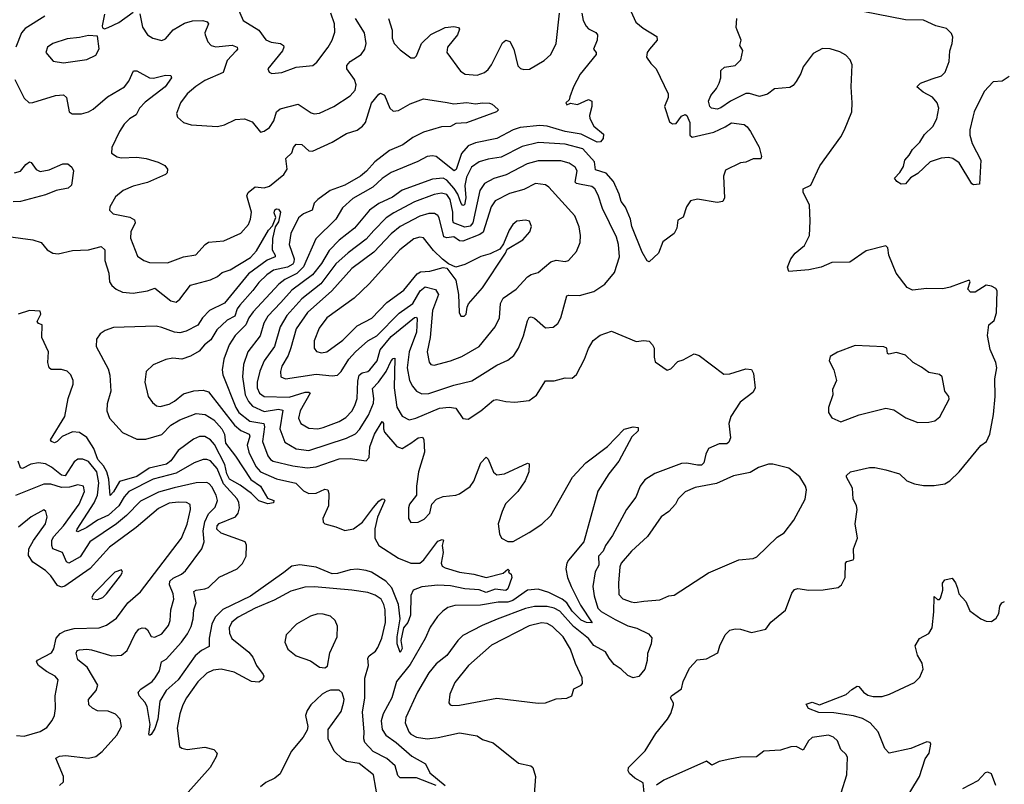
# Model space of a CAD drawing. Extents: x 1954683 to 2060285, y 904798 to 1016299.
# Tile 453 of 472: x 2042941 to 2048437, y 1000052 to 1004319. Entities that reach past the tile are written whole.
import ezdxf

# ---------------------------------------------------------------- set-up
doc = ezdxf.new("R2010")
doc.units = 0

msp = doc.modelspace()

# ---------------------------------------------------------------- linework, layer by layer
at = {"layer": '0CON10XD'}
for points in [[(2044156.8, 1004386.8), (2044188.5, 1004315), (2044275, 1004260.8), (2044315.7, 1004205.7), (2044345, 1004194.2), (2044395.9, 1004185.9), (2044412.9, 1004175), (2044415.6, 1004165), (2044406.9, 1004145), (2044326.2, 1004045), (2044332.5, 1004025), (2044347.7, 1004017.7)], [(2046333.6, 1004406.4), (2046380.6, 1004305), (2046421.7, 1004271.7), (2046498, 1004225), (2046498.6, 1004205), (2046455.7, 1004155), (2046444, 1004135), (2046440.5, 1004110.5), (2046463.8, 1004075), (2046494.2, 1004044.2), (2046561.2, 1003905), (2046560, 1003885), (2046540.8, 1003835), (2046568.3, 1003748.3), (2046585, 1003736.7), (2046605, 1003738.8), (2046635, 1003781.2), (2046655, 1003788.8), (2046664, 1003784), (2046681.9, 1003745), (2046681.2, 1003675), (2046695, 1003664), (2046815, 1003690.8), (2046879.7, 1003720.3), (2046915, 1003743.8), (2046985, 1003733.8), (2047001.7, 1003721.7), (2047020, 1003695), (2047067.7, 1003607.7), (2047082.5, 1003555), (2047077, 1003543), (2047035, 1003542.5), (2046995, 1003523.3), (2046965, 1003520), (2046880.5, 1003479.5), (2046868.8, 1003445), (2046875.7, 1003324.3), (2046865, 1003303.8), (2046835, 1003298.1), (2046725, 1003317.1), (2046685, 1003307.5), (2046662.3, 1003275), (2046644.1, 1003215.9), (2046615, 1003200), (2046609.5, 1003155), (2046595, 1003126), (2046531.7, 1003078.3), (2046505.8, 1003015), (2046455, 1002966.7), (2046442.7, 1002972.7), (2046415, 1003020.8), (2046358.6, 1003165), (2046349.8, 1003205), (2046321.8, 1003271.8), (2046297.5, 1003305), (2046287.1, 1003345), (2046255, 1003416.1), (2046215, 1003462.1), (2046155, 1003480.9), (2046148.7, 1003525), (2046085, 1003598.9), (2045985, 1003623.9), (2045836.2, 1003633.8), (2045745, 1003611.8), (2045628.6, 1003551.4), (2045555, 1003539.7), (2045505.2, 1003524.8), (2045462.9, 1003495), (2045435, 1003440), (2045426.2, 1003393.8), (2045430.4, 1003325), (2045424, 1003286), (2045415, 1003282.3), (2045405, 1003293.3), (2045385.7, 1003345.7), (2045366, 1003376), (2045325, 1003422.7), (2045305, 1003434.4), (2045245, 1003428.6), (2045075, 1003366.6), (2045021, 1003329), (2044945, 1003292.6), (2044893.9, 1003255), (2044808.9, 1003155), (2044725, 1003087.8), (2044669.2, 1003030.8), (2044625, 1002958.8), (2044575, 1002894.3), (2044459.9, 1002810.1), (2044398.7, 1002741.3), (2044325.3, 1002665), (2044303.8, 1002625), (2044283.4, 1002555), (2044215.2, 1002464.8), (2044190.3, 1002395), (2044184.7, 1002325), (2044199.8, 1002225), (2044217.3, 1002187.3), (2044241.1, 1002161.1), (2044305, 1002132.6), (2044385, 1002146), (2044408.8, 1002138.8), (2044392.5, 1002035), (2044421.5, 1001961.5), (2044485, 1001923.3), (2044555, 1001914.7), (2044765, 1001983.1), (2044815, 1002007.8), (2044837.7, 1002032.3), (2044888, 1002112), (2044915, 1002178)], [(2048465, 1004002.5), (2048425, 1003975.8), (2048375, 1003972), (2048325, 1003918), (2048269.1, 1003805), (2048260.9, 1003775), (2048244.6, 1003705), (2048243.6, 1003675), (2048258.3, 1003628.3), (2048305.7, 1003535), (2048299.3, 1003400.7), (2048265, 1003397.5), (2048255, 1003402.5), (2048185, 1003520.8), (2048148.8, 1003545), (2048125, 1003550.6), (2048084.4, 1003545.6), (2048023.8, 1003526.2), (2047955, 1003460), (2047913.1, 1003436.9), (2047885, 1003403.6), (2047860.9, 1003400.9), (2047836.7, 1003415), (2047823.3, 1003435), (2047854.4, 1003465.6), (2047875, 1003500), (2047880.8, 1003535), (2047906.7, 1003563.3), (2047924.6, 1003595), (2047965.2, 1003634.8), (2047992, 1003678), (2048037.6, 1003722.4), (2048059.5, 1003765), (2048071.9, 1003825), (2048061.9, 1003855), (2048036, 1003886), (2047984.7, 1003914.7), (2047948, 1003945), (2047970, 1003965), (2048035, 1003988.6), (2048086.7, 1004005), (2048107.5, 1004025), (2048128.6, 1004085), (2048132.2, 1004145), (2048145.8, 1004185.8), (2048148.8, 1004221.2), (2048142.1, 1004242.1), (2048115, 1004270), (2048055, 1004284.3), (2047985, 1004315.5), (2047885, 1004317.5), (2047647.5, 1004365)], [(2043081.8, 1004338.2), (2042970.8, 1004269.2), (2042950, 1004245), (2042920, 1004165)], [(2043415, 1004348.8), (2043401.2, 1004285), (2043403.9, 1004273.9), (2043415, 1004267.5), (2043435.6, 1004274.4), (2043495, 1004303.5), (2043575, 1004361.1)], [(2043610.9, 1004350.9), (2043626.4, 1004276.4), (2043654.3, 1004235), (2043683.8, 1004215), (2043735, 1004202.2), (2043755, 1004211.4), (2043798.4, 1004261.6), (2043859.9, 1004300.1), (2043905, 1004313.3), (2043963.8, 1004313.8), (2043987.1, 1004307.1), (2043995.6, 1004295.6), (2043974.6, 1004245.4), (2043975.6, 1004235), (2043991.4, 1004195), (2044010, 1004175), (2044035, 1004166.5), (2044127.4, 1004177.4), (2044155, 1004165.8), (2044156.7, 1004155), (2044149.4, 1004145), (2044098.8, 1004091.2), (2044075.8, 1004024.2), (2043975, 1003978.6), (2043924.1, 1003945.9), (2043876.2, 1003905), (2043838.5, 1003855), (2043815.8, 1003795), (2043820.8, 1003775), (2043855.6, 1003745.6), (2043898.1, 1003731.9), (2044045, 1003722.2), (2044085, 1003731.1), (2044145, 1003761.9), (2044195, 1003765.6), (2044238.3, 1003748.3), (2044285, 1003691.2), (2044305, 1003696.2), (2044335, 1003716.2), (2044359.1, 1003755), (2044374.7, 1003805.3), (2044395, 1003821.2), (2044495, 1003847.3), (2044568.1, 1003798.1), (2044585, 1003793.6), (2044615, 1003797.3), (2044695, 1003834.6), (2044785, 1003893.3), (2044813.3, 1003925), (2044819.4, 1003955), (2044810, 1003985), (2044766.7, 1004045), (2044767.4, 1004062.6), (2044784.7, 1004085.3), (2044846.5, 1004125), (2044867.7, 1004155), (2044874.7, 1004185.3), (2044865.6, 1004245.6), (2044815.4, 1004325)], [(2046078, 1004355), (2046086.7, 1004315), (2046102.8, 1004282.8), (2046115, 1004268.5), (2046156.4, 1004246.4), (2046165.8, 1004235), (2046164.4, 1004205), (2046144.3, 1004155), (2046159.2, 1004135), (2046159.4, 1004125), (2046069.2, 1004015), (2046032.7, 1003945), (2046012.2, 1003887.8), (2046008.3, 1003871.7), (2045990, 1003855), (2045995, 1003844.3), (2046015, 1003853.3), (2046055, 1003845.7), (2046115, 1003872.9), (2046134, 1003865), (2046134.5, 1003834.5), (2046120.8, 1003785), (2046123, 1003767), (2046145.3, 1003725), (2046199.4, 1003679.4), (2046198.5, 1003655), (2046183.4, 1003636.6), (2046165, 1003634.8), (2046075, 1003680.2), (2045985, 1003694), (2045885, 1003725.2), (2045845, 1003727.8), (2045735, 1003717.1), (2045695, 1003704.7), (2045603.5, 1003656.5), (2045485, 1003632.1), (2045445, 1003615.3), (2045407.3, 1003572.7), (2045377, 1003483), (2045365.3, 1003474.7), (2045265, 1003555.4), (2045245, 1003559.2), (2045215.3, 1003554.7), (2045163.4, 1003526.6), (2045015, 1003466.1), (2044965, 1003433.1), (2044911.5, 1003385), (2044799.7, 1003320.3), (2044742.1, 1003267.9), (2044705.2, 1003204.8), (2044593.8, 1003095), (2044525, 1002938.8), (2044487.3, 1002902.7), (2044420.5, 1002869.5), (2044387.6, 1002842.4), (2044245, 1002689.3), (2044220.5, 1002655), (2044202.4, 1002615), (2044142.9, 1002557.1), (2044110.6, 1002505), (2044080.3, 1002425), (2044071.2, 1002365), (2044075, 1002337.5)], [(2044347.7, 1004017.7), (2044405, 1004024.4), (2044485, 1004054.4), (2044576.8, 1004063.2), (2044598.6, 1004081.4), (2044663.1, 1004165), (2044685, 1004203.8), (2044700.7, 1004249.3), (2044698.5, 1004295), (2044677.7, 1004355)], [(2044999.6, 1004325), (2045019.9, 1004259.9), (2045020.9, 1004215), (2045031.2, 1004185), (2045065, 1004150), (2045125, 1004106), (2045145, 1004106.2), (2045155, 1004116.2), (2045184.3, 1004185.7), (2045235, 1004236.9), (2045315, 1004274.6), (2045365, 1004280.6), (2045390, 1004275), (2045395.7, 1004265), (2045385.6, 1004235), (2045328.6, 1004165), (2045325.6, 1004135.6), (2045401.4, 1004031.4), (2045427.5, 1004015), (2045495, 1004010), (2045535, 1004024.4), (2045555, 1004040), (2045575, 1004067.5), (2045635, 1004188.8), (2045655, 1004203.8), (2045676.7, 1004196.7), (2045700, 1004155), (2045722.2, 1004062.2), (2045736.3, 1004046.3), (2045755, 1004040), (2045786.6, 1004043.4), (2045868.7, 1004091.3), (2045905, 1004124.5), (2045935, 1004186.2), (2045954.4, 1004355)], [(2046427.5, 1000005), (2046420.7, 1000060.7), (2046375, 1000086.7), (2046345, 1000112.5), (2046337, 1000127), (2046340, 1000145), (2046432.2, 1000237.8), (2046492, 1000335), (2046556, 1000415), (2046575, 1000447.5), (2046590, 1000495), (2046591.2, 1000505), (2046573.8, 1000535), (2046578.8, 1000545), (2046635.8, 1000584.2), (2046644, 1000625), (2046679.5, 1000700.5), (2046723.2, 1000746.8), (2046775, 1000752.2), (2046838, 1000785), (2046848.8, 1000825), (2046878.8, 1000885), (2046905, 1000911.2), (2046935, 1000920), (2046965, 1000918), (2047025, 1000898.8), (2047105, 1000917.5), (2047133.4, 1000956.6), (2047215, 1001023.3), (2047250.9, 1001119.1), (2047265, 1001138.8), (2047285, 1001144), (2047345, 1001134.2), (2047425, 1001136.7), (2047509.3, 1001150.7), (2047527.5, 1001165), (2047548.8, 1001205), (2047551.2, 1001285), (2047557.5, 1001295), (2047592.5, 1001305), (2047597.3, 1001312.7), (2047596, 1001365), (2047617.5, 1001425), (2047604.2, 1001505), (2047616, 1001585), (2047612.5, 1001605), (2047594, 1001645), (2047589.2, 1001705), (2047556.2, 1001765), (2047556.2, 1001775), (2047577.5, 1001795), (2047685, 1001820.6), (2047715, 1001820.6), (2047776.1, 1001806.1), (2047852.5, 1001785), (2047893.3, 1001745), (2047935, 1001729.2), (2047985, 1001719.2), (2048045, 1001718.6), (2048105, 1001728), (2048133.3, 1001745), (2048185, 1001796.2), (2048305, 1001942.5), (2048336.7, 1001965), (2048356.9, 1002005), (2048377.1, 1002115), (2048385.7, 1002215), (2048384.3, 1002315), (2048395.7, 1002375), (2048389.4, 1002405), (2048357.8, 1002477.8), (2048344, 1002556), (2048350, 1002615), (2048380.7, 1002639.3), (2048393, 1002683), (2048396.4, 1002806.4), (2048389.3, 1002819.3), (2048365, 1002832.5), (2048335, 1002836.7), (2048275, 1002798.8), (2048248.3, 1002798.3), (2048234.2, 1002814.2), (2048246.2, 1002855), (2048243, 1002863), (2048235, 1002863.8), (2048135, 1002826), (2048093, 1002817), (2048005, 1002818), (2047925, 1002810), (2047895, 1002823.3), (2047833.3, 1002905), (2047792.5, 1003005), (2047786.4, 1003046.4), (2047775, 1003057.5), (2047665, 1003028.1), (2047575, 1002966.2), (2047475, 1002962.9), (2047415, 1002937.5), (2047345, 1002922), (2047233.3, 1002913.3), (2047227, 1002937), (2047246.2, 1002985), (2047270, 1003015), (2047321.7, 1003058.3), (2047348.8, 1003115), (2047353.8, 1003195), (2047350, 1003285), (2047314.2, 1003354.2), (2047313.8, 1003375), (2047357.5, 1003395), (2047407.3, 1003502.7), (2047524, 1003665), (2047544.2, 1003705), (2047585.6, 1003804.4), (2047588.6, 1003855), (2047581.4, 1003945), (2047587.7, 1004067.7), (2047576.2, 1004095), (2047551.7, 1004121.7), (2047519.7, 1004139.7), (2047465, 1004156.9), (2047422.1, 1004157.9), (2047370.3, 1004129.7), (2047313.8, 1004055), (2047301.7, 1004018.3), (2047275, 1003973.3), (2047258.3, 1003951.7), (2047239.7, 1003940.3), (2047155, 1003933.8), (2047115, 1003903.3), (2047070.7, 1003889.3), (2047015, 1003907.1), (2046995, 1003907.1), (2046908.8, 1003865), (2046855, 1003826.2), (2046835, 1003818.8), (2046802.5, 1003825), (2046792.5, 1003835), (2046786.2, 1003865), (2046798.8, 1003895), (2046831.2, 1003935), (2046845.8, 1003964.2), (2046853.8, 1003995), (2046853.9, 1004036.1), (2046875, 1004053.3), (2046935, 1004063.3), (2046966.2, 1004095), (2046977.5, 1004147.5), (2046960, 1004175), (2046967.5, 1004205), (2046945, 1004260), (2046940, 1004275), (2046943.3, 1004325)], [(2043185, 1004078.1), (2043225, 1004084.5), (2043315, 1004097.5), (2043365, 1004121.2), (2043383.9, 1004156.1), (2043375, 1004227.5), (2043325, 1004231.4), (2043275, 1004219.1), (2043205, 1004212.5), (2043125, 1004185.5), (2043095.8, 1004165), (2043086, 1004135), (2043126.8, 1004086.8), (2043185, 1004078.1)], [(2042913.3, 1003985), (2042965, 1003880), (2042994.5, 1003854.5), (2043015, 1003857.1), (2043140, 1003895), (2043185, 1003900), (2043201.4, 1003885), (2043216.2, 1003805), (2043234.3, 1003794.3), (2043285, 1003792.9), (2043325, 1003804.4), (2043350.9, 1003819.1), (2043431.3, 1003888.7), (2043526.7, 1003945), (2043550.9, 1003975), (2043576, 1004034), (2043595, 1004032.5), (2043665, 1003994.4), (2043687.2, 1003992.8), (2043755, 1004009.4), (2043785, 1004006.7), (2043788.8, 1003995), (2043752.5, 1003945), (2043641.2, 1003858.8), (2043609.7, 1003825), (2043591.5, 1003788.5), (2043553.6, 1003765), (2043524.6, 1003735), (2043497.1, 1003695), (2043454.5, 1003605), (2043453.3, 1003573.3), (2043485, 1003553.3), (2043508, 1003548), (2043595, 1003550.8), (2043646.4, 1003543.6), (2043713.3, 1003523.3), (2043751.2, 1003505), (2043765.8, 1003485), (2043764, 1003465), (2043754, 1003455), (2043655, 1003409.7), (2043575, 1003389.6), (2043517.5, 1003365), (2043475, 1003330), (2043444.2, 1003275), (2043442, 1003255), (2043463.3, 1003235), (2043555, 1003216.5), (2043581.2, 1003201.2), (2043585.4, 1003185), (2043560.6, 1003135), (2043559.5, 1003099.5), (2043599.1, 1002999.1), (2043633.8, 1002975), (2043665, 1002963.6), (2043765, 1002961.8), (2043855, 1002994.6), (2043923.6, 1003006.4), (2043975.3, 1003064.7), (2043995, 1003077.5), (2044080, 1003085), (2044175, 1003126.9), (2044217.9, 1003175), (2044230, 1003205), (2044235.3, 1003245), (2044209.6, 1003335), (2044216.4, 1003355), (2044255, 1003385.4), (2044305, 1003380.4), (2044335, 1003388.9), (2044414.4, 1003455.6), (2044434.6, 1003485), (2044425.6, 1003545), (2044459.2, 1003575), (2044469.2, 1003605), (2044483.8, 1003625), (2044515, 1003621.4), (2044555, 1003587.5), (2044575, 1003584.3), (2044685, 1003635.5), (2044765, 1003684.5), (2044825, 1003701.8), (2044855.2, 1003724.8), (2044870.4, 1003745), (2044905, 1003852), (2044945, 1003903.8), (2044955, 1003908.8), (2044977.3, 1003897.3), (2045006.5, 1003825), (2045025, 1003807.8), (2045055, 1003812.3), (2045121.2, 1003848.8), (2045195, 1003877.8), (2045327.5, 1003857.5), (2045365, 1003849.5), (2045436.7, 1003856.7), (2045485, 1003848.6), (2045525, 1003855.5), (2045563, 1003853), (2045577.6, 1003847.6), (2045609.5, 1003819.5), (2045613.3, 1003815), (2045603.3, 1003805), (2045435, 1003742.7), (2045375, 1003740), (2045345, 1003723.5), (2045295, 1003720), (2045195, 1003691.6), (2045135, 1003661), (2045079, 1003621), (2045005, 1003589.3), (2044923.9, 1003526.1), (2044876.9, 1003473.1), (2044844.1, 1003445.9), (2044755, 1003395.2), (2044673.8, 1003365), (2044604.6, 1003315), (2044585.5, 1003295), (2044573.6, 1003256.4), (2044525, 1003235.4), (2044497.6, 1003212.4), (2044454.7, 1003125), (2044445.3, 1003065), (2044473.1, 1002985), (2044471.9, 1002965), (2044465, 1002954.8), (2044435, 1002938), (2044358.2, 1002921.8), (2044320, 1002895), (2044275, 1002852), (2044243.1, 1002806.9), (2044169.7, 1002725), (2044155.2, 1002704.8), (2044141.7, 1002665), (2044098.3, 1002641.7), (2044041.3, 1002588.7), (2044008.1, 1002531.9), (2043972.7, 1002505), (2043941.9, 1002468.1), (2043895, 1002440.9), (2043846, 1002424), (2043795, 1002429.1), (2043757, 1002423), (2043685, 1002392), (2043646, 1002355), (2043638.6, 1002295), (2043658, 1002215), (2043681.7, 1002181.7), (2043705, 1002164.2), (2043725, 1002160.8), (2043775, 1002172.9), (2043805, 1002189.2), (2043855, 1002231.4), (2043912.2, 1002247.8), (2043965, 1002252), (2043995, 1002242.1), (2044140.5, 1002055), (2044175, 1002026.8), (2044222.5, 1002005), (2044224.7, 1001995), (2044210.5, 1001945), (2044219, 1001905), (2044259.4, 1001825), (2044285.1, 1001795.1), (2044375, 1001756.5), (2044481.4, 1001731.4), (2044525, 1001690), (2044555, 1001674.5), (2044595, 1001677.1), (2044645, 1001698.2), (2044660, 1001695), (2044667.1, 1001675), (2044664.5, 1001605), (2044633.5, 1001535), (2044635.6, 1001515), (2044645, 1001504.6), (2044705, 1001489.2), (2044755, 1001467.9), (2044805, 1001476.6), (2044855.2, 1001514.8), (2044915, 1001596.9), (2044945, 1001631.4), (2044965, 1001644), (2044975, 1001643.3), (2044979.2, 1001635), (2044937.3, 1001542.7), (2044922.5, 1001477.5), (2044922.6, 1001425), (2044946.2, 1001385), (2045055, 1001313.6), (2045125, 1001286.4), (2045175, 1001286.4), (2045196.2, 1001303.8), (2045275, 1001408.6), (2045298.3, 1001418.3), (2045306.7, 1001415), (2045300, 1001385), (2045305.5, 1001345.5), (2045292.9, 1001285), (2045299.7, 1001269.7), (2045315, 1001259.6), (2045395, 1001236.1), (2045475, 1001224.7), (2045545, 1001205.5), (2045639.7, 1001230.3), (2045665, 1001252.5), (2045672.5, 1001245), (2045670, 1001235), (2045684.2, 1001224.2), (2045687.8, 1001205), (2045665, 1001141.9), (2045655, 1001132.4), (2045595, 1001140), (2045545, 1001121.7), (2045505, 1001136.2), (2045425, 1001142.5), (2045345, 1001160), (2045275, 1001162.1), (2045185, 1001154.4), (2045136.9, 1001135), (2045123.9, 1001105), (2045122.4, 1000995), (2045108.2, 1000955), (2045083.6, 1000925), (2045068.8, 1000855), (2045075, 1000810), (2045065, 1000786.7), (2045047.9, 1000835), (2045048.2, 1000875), (2045065.2, 1000975), (2045056.1, 1001055), (2045017.9, 1001147.9), (2044985.1, 1001185.1), (2044904.4, 1001235), (2044875, 1001245.2), (2044825, 1001251.4), (2044785, 1001249.5), (2044715, 1001228.5), (2044685, 1001226.4), (2044595, 1001262.6), (2044505, 1001276.9), (2044460.4, 1001269.6), (2044415, 1001233.2), (2044228.5, 1001101.5), (2044075, 1001027.7), (2044031.3, 1000985), (2044012.6, 1000945), (2043997.8, 1000867.8), (2043998.5, 1000821.5), (2043955, 1000799.1), (2043920.9, 1000769.1), (2043824.7, 1000635), (2043758, 1000575), (2043722.2, 1000515), (2043712.3, 1000415), (2043695, 1000363.8), (2043675, 1000330), (2043665, 1000323.3), (2043661.4, 1000331.4), (2043669.4, 1000385), (2043651.6, 1000485), (2043640.3, 1000510.3), (2043607.8, 1000545), (2043601.9, 1000565), (2043617.1, 1000582.9), (2043680.4, 1000625), (2043697.5, 1000645), (2043720.6, 1000685), (2043732.5, 1000735), (2043759.1, 1000750.9), (2043844.5, 1000845.5), (2043877.7, 1000892.3), (2043897.4, 1000932.6), (2043908.8, 1000975), (2043912, 1001025), (2043925.9, 1001065), (2043912, 1001128), (2043925, 1001135.9), (2043975, 1001142.5), (2043995, 1001150.9), (2044055, 1001207.3), (2044154.4, 1001255), (2044185, 1001284.4), (2044204.4, 1001324.4), (2044206.6, 1001386.6), (2044199.2, 1001405), (2044065, 1001452.6), (2044040.4, 1001475), (2044042.5, 1001495), (2044055, 1001507.5), (2044145.6, 1001545), (2044160, 1001565), (2044167.8, 1001595), (2044164.7, 1001625), (2044155.3, 1001645), (2044078.6, 1001728.6), (2044042.8, 1001815), (2044005, 1001856), (2043985, 1001864.6), (2043965, 1001864.7), (2043915, 1001846), (2043815, 1001788.5), (2043685, 1001754.8), (2043549.3, 1001685), (2043523.4, 1001656.6), (2043494.1, 1001605.9), (2043436.3, 1001553.7), (2043375, 1001525.9), (2043315, 1001485.3), (2043265, 1001460.6), (2043258, 1001465), (2043262.1, 1001475), (2043357.3, 1001622.7), (2043374.5, 1001665), (2043382.3, 1001735), (2043370.7, 1001795), (2043325, 1001852.8), (2043292.9, 1001867.1), (2043265, 1001866.4), (2043245, 1001852.2), (2043195, 1001772.4), (2043175, 1001776.2), (2043117.7, 1001822.3), (2043085, 1001840.7), (2043045, 1001845.3), (2043002.2, 1001837.8), (2042956.7, 1001815), (2042945, 1001817.1), (2042931.6, 1001855)], [(2042912.5, 1003465), (2042945, 1003473.6), (2042975, 1003511.1), (2042995, 1003525.6), (2043005, 1003522.5), (2043032.8, 1003482.8), (2043055, 1003471.8), (2043105, 1003481.2), (2043181.2, 1003515), (2043210, 1003515), (2043231.5, 1003495), (2043241.1, 1003475), (2043230, 1003395), (2043212.2, 1003377.8), (2043145, 1003366.3), (2043085, 1003341), (2042945, 1003303.8), (2042905, 1003301.7)], [(2044605, 1002035.4), (2044635, 1002043.1), (2044725, 1002075.9), (2044761, 1002099), (2044795.2, 1002134.8), (2044812.4, 1002165), (2044824.2, 1002205), (2044827.7, 1002302.3), (2044835.7, 1002334.3), (2044852.7, 1002347.3), (2044884.2, 1002355), (2044895, 1002365.5), (2044937.1, 1002415), (2044953.9, 1002476.1), (2045015, 1002550.3), (2045145, 1002656.9), (2045155, 1002659.1), (2045159.9, 1002649.9), (2045155.2, 1002575), (2045115.2, 1002465), (2045104, 1002375), (2045116.7, 1002305), (2045132.8, 1002272.8), (2045155, 1002246.2), (2045185, 1002231.5), (2045225, 1002232.5), (2045365, 1002278.8), (2045465, 1002303.9), (2045525, 1002341.1), (2045605, 1002391.5), (2045665, 1002417.8), (2045698.9, 1002445), (2045724.7, 1002485.3), (2045754, 1002555), (2045775, 1002638.8), (2045785, 1002657.1), (2045795, 1002660.6), (2045815, 1002652.2), (2045875, 1002599.4), (2045918, 1002602), (2045945, 1002624.2), (2045960.9, 1002655), (2045995, 1002777.5), (2046005, 1002781.9), (2046065, 1002780), (2046145, 1002802.2), (2046207, 1002843), (2046261.4, 1002908.6), (2046288.4, 1002995), (2046283.5, 1003063.5), (2046272.9, 1003105), (2046193.8, 1003265), (2046170, 1003340), (2046151.8, 1003375), (2046135, 1003388.7), (2046075, 1003399.4), (2046049.4, 1003405), (2046042.2, 1003412.2), (2046053.4, 1003475), (2046040.9, 1003495), (2046008.3, 1003518.3), (2045961.2, 1003531.2), (2045835, 1003530.5), (2045774.3, 1003515), (2045656.7, 1003453.3), (2045587.6, 1003432.4), (2045535.8, 1003404.3), (2045508.7, 1003365), (2045471, 1003185), (2045455, 1003167), (2045425, 1003161.7), (2045362.8, 1003185), (2045357.7, 1003197.7), (2045358.4, 1003245), (2045344.1, 1003315), (2045325, 1003343.6), (2045295, 1003351.4), (2045255, 1003342.5), (2045145, 1003301.8), (2045029.8, 1003240.2), (2044987.1, 1003212.9), (2044917.8, 1003142.2), (2044875, 1003093.5), (2044775, 1003018.4), (2044705, 1002956.2), (2044621.1, 1002845), (2044515, 1002761.6), (2044432.9, 1002667.1), (2044395.2, 1002604.8), (2044363.8, 1002495), (2044305.3, 1002415), (2044281.8, 1002358.2), (2044266.9, 1002295), (2044267.3, 1002265), (2044278.6, 1002235), (2044305, 1002216.2), (2044445, 1002211.9), (2044535, 1002239.7), (2044555, 1002240.5), (2044561.9, 1002235), (2044507.3, 1002135), (2044497.5, 1002095), (2044510, 1002065), (2044555, 1002040), (2044605, 1002035.4)], [(2044425, 1002314.7), (2044595, 1002341.2), (2044685, 1002331.2), (2044715, 1002335.6), (2044735, 1002355.6), (2044778.8, 1002425), (2044815, 1002464.6), (2044883.7, 1002526.3), (2044935, 1002554.1), (2045059.6, 1002680.4), (2045134.6, 1002735.4), (2045176.6, 1002805), (2045205, 1002828.2), (2045262.6, 1002812.6), (2045277.9, 1002785), (2045245.3, 1002695), (2045231.8, 1002545), (2045216.2, 1002465), (2045226.7, 1002406.7), (2045236.7, 1002395), (2045255, 1002390.6), (2045345.3, 1002414.7), (2045409.2, 1002439.2), (2045505.3, 1002494.7), (2045595, 1002604.3), (2045618.8, 1002655), (2045625.4, 1002735), (2045640, 1002765), (2045712.2, 1002815), (2045775, 1002884.5), (2045795, 1002896.7), (2045835, 1002907.1), (2045905, 1002968.2), (2045935, 1002976.9), (2045985, 1002970), (2046004.5, 1002975.5), (2046048.1, 1003025), (2046068.9, 1003075), (2046070.5, 1003115), (2046062.9, 1003162.9), (2046038.9, 1003225), (2045895, 1003384), (2045875, 1003398), (2045820, 1003405), (2045755, 1003370.4), (2045675, 1003349.4), (2045595, 1003307.3), (2045571.8, 1003275), (2045527.2, 1003132.8), (2045509.8, 1003120.2), (2045415, 1003083.2), (2045395.2, 1003085.2), (2045365, 1003106.1), (2045325, 1003102.2), (2045307.6, 1003107.6), (2045282.6, 1003212.6), (2045275, 1003226.4), (2045256.3, 1003236.3), (2045225, 1003236.8), (2045175, 1003223), (2045065, 1003164.7), (2045015, 1003124.1), (2044917.8, 1003022.2), (2044795, 1002930), (2044683.6, 1002806.4), (2044548.3, 1002685), (2044485, 1002594.4), (2044455, 1002487.1), (2044438.8, 1002445), (2044404.7, 1002385), (2044396.2, 1002355), (2044399.4, 1002325), (2044425, 1002314.7)], [(2042805, 1003117.3), (2043015, 1003090.3), (2043061.1, 1003075), (2043095, 1003034.5), (2043125, 1003016.1), (2043155, 1003011.8), (2043235, 1003030.9), (2043324.4, 1003034.4), (2043395, 1003053.1), (2043416.7, 1003035), (2043415.3, 1002975), (2043437.5, 1002905), (2043442.2, 1002855), (2043454.4, 1002835), (2043480, 1002815), (2043515, 1002797.8), (2043573.5, 1002793.5), (2043654.8, 1002805.2), (2043695, 1002820.9), (2043785, 1002750.6), (2043815, 1002743.1), (2043835, 1002758.6), (2043895, 1002837.5), (2044005, 1002867.3), (2044044.1, 1002885.9), (2044071.6, 1002908.4), (2044115, 1002923.5), (2044228.9, 1002991.1), (2044261.8, 1003028.2), (2044330, 1003145), (2044352.4, 1003167.6), (2044370.8, 1003215), (2044361.7, 1003241.7), (2044365, 1003257.1), (2044375, 1003263.3), (2044385, 1003261.1), (2044396.7, 1003245), (2044385, 1003191.2), (2044367.8, 1003162.2), (2044351.8, 1003098.2), (2044350.9, 1003035), (2044367.8, 1003005), (2044367.3, 1002995), (2044322.8, 1002977.2), (2044218.8, 1002901.2), (2044085, 1002737.6), (2044000, 1002695), (2043960.8, 1002655), (2043935, 1002614.5), (2043869.9, 1002580.1), (2043835, 1002572.1), (2043805, 1002574.7), (2043735, 1002601.8), (2043702.1, 1002607.9), (2043465, 1002601.2), (2043418, 1002585), (2043390.6, 1002565), (2043369.1, 1002535), (2043368.5, 1002495), (2043435, 1002370.8), (2043444.7, 1002334.7), (2043449.2, 1002245), (2043428.2, 1002175), (2043427.3, 1002135), (2043442.9, 1002095), (2043514.4, 1002015), (2043595, 1001977.7), (2043645, 1001977.2), (2043735, 1002003.3), (2043785, 1002055.2), (2043835, 1002086.6), (2043925, 1002120.8), (2043975.7, 1002115), (2044024.5, 1002085), (2044068.4, 1002035), (2044084.5, 1002005), (2044088.8, 1001955), (2044145, 1001883.1), (2044231.7, 1001751.8), (2044285.7, 1001715), (2044325, 1001648.8), (2044358.8, 1001635), (2044358.3, 1001621.7), (2044326.2, 1001616.2), (2044275, 1001634.3), (2044235, 1001674.7)], [(2044625, 1002458.7), (2044655, 1002464.7), (2044745, 1002530.3), (2044825, 1002610.5), (2044906.8, 1002653.2), (2044989.7, 1002740.3), (2045085, 1002808.8), (2045159.9, 1002900.1), (2045178.5, 1002911.5), (2045230, 1002915), (2045305, 1002936.2), (2045325, 1002932.5), (2045376, 1002865), (2045390, 1002785), (2045393.9, 1002683.9), (2045404.2, 1002664.2), (2045422.5, 1002665), (2045433.3, 1002675), (2045438, 1002715), (2045446.8, 1002733.2), (2045525, 1002823.1), (2045653.3, 1003015), (2045661.7, 1003038.3), (2045749.1, 1003090.9), (2045788.6, 1003135), (2045798.6, 1003165), (2045786.2, 1003195), (2045765, 1003199.2), (2045715, 1003194.3), (2045693.6, 1003176.4), (2045672.2, 1003145), (2045642, 1003068), (2045621.2, 1003038.8), (2045567.4, 1003012.6), (2045515, 1002997.3), (2045425, 1002953.1), (2045375, 1002938), (2045335, 1002956.2), (2045301.8, 1002981.8), (2045251.5, 1003031.5), (2045195, 1003100.5), (2045175, 1003104.6), (2045141.4, 1003095), (2045062.7, 1003035), (2044891.4, 1002845), (2044808.1, 1002765), (2044655, 1002654.5), (2044612, 1002598), (2044584, 1002526), (2044584.5, 1002485), (2044596.7, 1002466.7), (2044625, 1002458.7)], [(2044235, 1001674.7), (2044171.6, 1001721.6), (2044112, 1001755), (2044096.8, 1001785), (2044086.8, 1001836.8), (2044028.6, 1001948.6), (2044005, 1001974.7), (2043975, 1001991.9), (2043945, 1001992.1), (2043911.7, 1001978.3), (2043825, 1001914.7), (2043783.7, 1001856.3), (2043761.2, 1001838.8), (2043664.1, 1001815.9), (2043595, 1001770.3), (2043497.9, 1001742.1), (2043465, 1001684.7), (2043445, 1001662.9), (2043437.6, 1001755), (2043427.3, 1001795), (2043408.8, 1001828.8), (2043377.3, 1001865), (2043355, 1001925.3), (2043315, 1001987.5), (2043275, 1002015.3), (2043235, 1002017.9), (2043178.3, 1001991.8), (2043149.4, 1001965), (2043135, 1001957.1), (2043118.8, 1001965), (2043112.9, 1001975), (2043192.6, 1002105), (2043212.3, 1002205), (2043239.7, 1002285), (2043239.2, 1002305), (2043226, 1002336), (2043205, 1002357.1), (2043175, 1002366.1), (2043116.9, 1002366.9), (2043105, 1002376.2), (2043097.3, 1002405), (2043101.1, 1002465), (2043064.7, 1002545), (2043066.7, 1002615), (2043045, 1002623.3), (2043039.1, 1002635), (2043058.9, 1002675), (2043055, 1002692), (2042995, 1002696.7), (2042932, 1002675)], [(2044915, 1002178), (2044918, 1002205), (2044910.3, 1002259.7), (2044944.6, 1002295.3), (2044986.8, 1002355), (2045015, 1002414.5), (2045025, 1002427.5), (2045035, 1002430), (2045031.7, 1002265), (2045046.7, 1002156.8), (2045075, 1002105.7), (2045115, 1002085.4), (2045152.5, 1002095), (2045285, 1002150), (2045337.3, 1002157.3), (2045375, 1002150), (2045415, 1002093.3), (2045445, 1002090), (2045515, 1002135.6), (2045585, 1002195.6), (2045605, 1002198.6), (2045655, 1002187.1), (2045705.6, 1002184.4), (2045785, 1002192.9), (2045825, 1002224), (2045875, 1002303.3), (2045925, 1002303.8), (2045985, 1002320), (2046025, 1002317.5), (2046048.3, 1002338.3), (2046092.9, 1002425), (2046115.7, 1002484.3), (2046142.1, 1002527.9), (2046180.9, 1002559.1), (2046245, 1002580.8), (2046382.7, 1002522.7), (2046425, 1002527.5), (2046455, 1002524), (2046474, 1002505), (2046482.5, 1002485), (2046482, 1002435), (2046488.8, 1002408.8), (2046555, 1002363.3), (2046575, 1002370), (2046615, 1002411.2), (2046645, 1002420), (2046705, 1002454.2), (2046734.5, 1002444.5), (2046870.9, 1002340.9), (2046905, 1002342.2), (2046995, 1002370.6), (2047025, 1002366.2), (2047036.7, 1002345), (2047047, 1002263), (2047032.6, 1002237.4), (2046962.5, 1002185), (2046910, 1002105), (2046900, 1002065), (2046909.4, 1001985), (2046899.7, 1001960.3), (2046888.1, 1001951.9), (2046845, 1001951.4), (2046785, 1001926.2), (2046770.6, 1001895), (2046759.5, 1001845), (2046746.8, 1001833.2), (2046725, 1001831.9), (2046665, 1001843.9), (2046635, 1001841.5), (2046486, 1001786), (2046429.8, 1001750.2), (2046405, 1001716.2), (2046380.8, 1001655), (2046327.3, 1001585), (2046249.7, 1001440.3), (2046210, 1001385), (2046197.5, 1001352.5), (2046171.2, 1001325), (2046173.3, 1001275), (2046153, 1001237), (2046140.3, 1001155), (2046147, 1001103), (2046167.4, 1001035), (2046186.3, 1001016.3), (2046265, 1000971.4), (2046335, 1000936.5), (2046385, 1000922.3), (2046451.4, 1000891.4), (2046468.8, 1000868.8), (2046466.5, 1000835), (2046445, 1000782.5), (2046443, 1000743), (2046429.6, 1000695), (2046396.6, 1000653.4), (2046365, 1000645.5), (2046335, 1000659.5), (2046298.9, 1000695), (2046259.7, 1000719.7), (2046230.4, 1000755), (2046211.3, 1000791.3), (2046145.6, 1000825.6), (2046115, 1000864.7), (2046031.6, 1000931.6), (2045955, 1001017.6), (2045925, 1001034.8), (2045885, 1001044.8), (2045815, 1001043.9), (2045765, 1001033), (2045606, 1000974), (2045522, 1000938), (2045415, 1000881.2), (2045385.8, 1000854.2), (2045325, 1000770), (2045265, 1000724.6), (2045225, 1000673.5), (2045161.5, 1000565), (2045096.2, 1000425), (2045093.1, 1000395), (2045113.1, 1000345), (2045125, 1000331.2), (2045155, 1000315.4), (2045215, 1000305.4), (2045277.6, 1000312.4), (2045395, 1000339.6), (2045495, 1000322), (2045525, 1000302), (2045582.9, 1000282.9), (2045725, 1000169.2), (2045794.3, 1000154.3), (2045805.6, 1000145.6), (2045819.2, 1000095), (2045812, 999995)], [(2047955, 1002071.4), (2048015, 1002072.5), (2048049.5, 1002080.5), (2048077, 1002103), (2048128.3, 1002201.7), (2048128, 1002215), (2048105.9, 1002245.9), (2048090, 1002325), (2048075, 1002338.6), (2048015, 1002350), (2047975, 1002380), (2047927.5, 1002405), (2047885.9, 1002445.9), (2047835, 1002460.6), (2047791.5, 1002451.5), (2047785.8, 1002455.8), (2047781.2, 1002485), (2047765, 1002494), (2047605, 1002500), (2047505, 1002463.3), (2047465, 1002440), (2047460, 1002415), (2047486.2, 1002365), (2047500.8, 1002305), (2047477.1, 1002255), (2047479.2, 1002225), (2047455.8, 1002155), (2047456.2, 1002126.2), (2047475, 1002097.5), (2047525, 1002073.8), (2047626.4, 1002113.6), (2047775, 1002150), (2047821.2, 1002141.2), (2047886.9, 1002096.9), (2047955, 1002071.4)], [(2044075, 1002337.5), (2044147.4, 1002155), (2044165, 1002127.5), (2044225, 1002078.5), (2044304.3, 1002064.3), (2044307.3, 1002047.3), (2044295.8, 1001965), (2044326.5, 1001885), (2044340.4, 1001865), (2044355.7, 1001855), (2044465, 1001828.6), (2044545, 1001818.2), (2044595, 1001823.5), (2044725, 1001867.5), (2044785, 1001870.3), (2044875, 1001856), (2044891.4, 1001875), (2044896.2, 1001935), (2044921.1, 1002005), (2044965, 1002076.7), (2044972.5, 1002065), (2044971.1, 1002035), (2044977.1, 1002017.1), (2045046.3, 1001936.3), (2045075, 1001926.2), (2045124.8, 1001955.2), (2045165, 1001985.4), (2045189.2, 1001989.2), (2045196, 1001976), (2045201.1, 1001905), (2045167.9, 1001795), (2045155.7, 1001715.7), (2045155.8, 1001665), (2045117.5, 1001615), (2045110.8, 1001595), (2045111.2, 1001535), (2045125, 1001513.3), (2045165, 1001514.2), (2045198.3, 1001531.7), (2045230, 1001565), (2045242, 1001615), (2045267.9, 1001642.1), (2045305, 1001658.6), (2045375, 1001664.4), (2045395, 1001671.9), (2045455, 1001714.5), (2045475, 1001742.5), (2045514.8, 1001845.2), (2045545, 1001878), (2045555, 1001866.7), (2045585, 1001793.8), (2045605, 1001778.9), (2045646.2, 1001785), (2045775, 1001843.3), (2045785, 1001840), (2045782.9, 1001795), (2045761.9, 1001745), (2045721.1, 1001685), (2045652.9, 1001617.1), (2045633.1, 1001575), (2045611.9, 1001505), (2045618.8, 1001448.8), (2045631.2, 1001425), (2045665, 1001406), (2045695, 1001407.1), (2045785, 1001457.8), (2045855, 1001503.5), (2045905, 1001551.1), (2046026.2, 1001765), (2046100.4, 1001845), (2046222.9, 1001937.1), (2046315, 1002033.8), (2046365, 1002046.2), (2046393, 1002043), (2046393.3, 1002025), (2046358.3, 1001991.7), (2046285.5, 1001855), (2046230, 1001785), (2046168, 1001688), (2046089.2, 1001405), (2046005, 1001303.1), (2045994.6, 1001285), (2045989.6, 1001255), (2045999.3, 1001205), (2046019.7, 1001155), (2046072, 1001052), (2046136.8, 1000953.2), (2046105, 1000954.3), (2046075, 1000968.6), (2046025, 1001017.8), (2045994.4, 1001064.4), (2045969.2, 1001085), (2045895, 1001121.7), (2045835, 1001140), (2045775, 1001134.2), (2045692.9, 1001077.1), (2045665, 1001067.7), (2045611.6, 1001068.4), (2045512.2, 1001052.2), (2045368.9, 1001048.9), (2045331.2, 1001038.8), (2045301.9, 1001018.1), (2045272.4, 1000987.6), (2045231.9, 1000928.1), (2045204.5, 1000865), (2045119.9, 1000720.1), (2045044.7, 1000625), (2045017.6, 1000535), (2044970.5, 1000445), (2044958.8, 1000405), (2044965, 1000357.5), (2044985.2, 1000325.2), (2045041.6, 1000285), (2045128.9, 1000208.9), (2045206.3, 1000166.4), (2045230.5, 1000115), (2045315, 1000045.8)], [(2046375, 1001066.8), (2046425, 1001073.8), (2046515, 1001081.4), (2046565, 1001104.3), (2046595, 1001108.1), (2046785, 1001231.9), (2046955, 1001304), (2047035, 1001311.2), (2047055, 1001321.2), (2047169.8, 1001430.2), (2047207.5, 1001455), (2047262.9, 1001525), (2047325, 1001643.3), (2047332.5, 1001695), (2047328, 1001715), (2047295, 1001766.7), (2047235, 1001816.7), (2047145, 1001839.2), (2047120.9, 1001839.1), (2047065, 1001820), (2047018.9, 1001791.1), (2046925, 1001773.6), (2046830.1, 1001729.9), (2046711.8, 1001708.2), (2046655, 1001684.4), (2046617.1, 1001645), (2046601.4, 1001615), (2046565, 1001574.4), (2046521.1, 1001545), (2046445.2, 1001434.8), (2046356.7, 1001353.3), (2046298, 1001285), (2046291.2, 1001265), (2046283.1, 1001175), (2046285, 1001110.8), (2046306.9, 1001086.9), (2046355, 1001070), (2046375, 1001066.8)], [(2043163.8, 1000045), (2043185.6, 1000065), (2043185.5, 1000095.5), (2043143.1, 1000196.9), (2043162.2, 1000207.8), (2043197.4, 1000212.6), (2043325, 1000197.7), (2043365, 1000206.5), (2043401.9, 1000235), (2043483.1, 1000325), (2043509.4, 1000375), (2043500.8, 1000415), (2043475, 1000442.9), (2043435, 1000459.5), (2043375, 1000461.1), (2043346.4, 1000476.4), (2043327.5, 1000495), (2043325.7, 1000525), (2043368.5, 1000575), (2043376.5, 1000605), (2043318.2, 1000705), (2043265.4, 1000745.4), (2043256.4, 1000783.6), (2043262, 1000798), (2043275, 1000802.5), (2043315, 1000805.8), (2043341.2, 1000801.2), (2043455, 1000768.8), (2043508.3, 1000771.7), (2043540.8, 1000799.2), (2043585, 1000890.8), (2043605, 1000916.9), (2043625, 1000925.7), (2043643, 1000923), (2043654.3, 1000914.3), (2043675, 1000876.7), (2043695, 1000872.5), (2043735, 1000891.4), (2043772.2, 1000937.8), (2043780, 1000965), (2043783.6, 1001025), (2043800.8, 1001085), (2043796.6, 1001115), (2043777.2, 1001165), (2043779.3, 1001185), (2043797.2, 1001202.8), (2043844.4, 1001225), (2043867.1, 1001242.9), (2043957.9, 1001365), (2043971.1, 1001405), (2043965.6, 1001465.6), (2043973.6, 1001516.4), (2043995, 1001560.8), (2044032.1, 1001597.9), (2044044.1, 1001635), (2044037.8, 1001665), (2044012.6, 1001712.6), (2043999.2, 1001729.2), (2043985, 1001735.9), (2043925, 1001733.7), (2043803.7, 1001706.3), (2043715, 1001682.8), (2043615, 1001632.2), (2043537.6, 1001552.4), (2043480.3, 1001505), (2043332.8, 1001405), (2043279, 1001321), (2043215, 1001286.7), (2043203, 1001293), (2043180, 1001345), (2043125.9, 1001365.9), (2043119.4, 1001385), (2043120.2, 1001415), (2043130.7, 1001435), (2043185.8, 1001494.2), (2043272, 1001615), (2043302.2, 1001685), (2043297.5, 1001715), (2043265, 1001723.3), (2043219.2, 1001710.8), (2043175, 1001707.6), (2043115, 1001726.2), (2043075, 1001727.1), (2042917.1, 1001662.9)], [(2042923.8, 1000323.8), (2042965, 1000321.2), (2043055, 1000345.5), (2043091.9, 1000368.1), (2043122, 1000408), (2043134.5, 1000435.5), (2043140.9, 1000475), (2043138.2, 1000545), (2043155.5, 1000635), (2043138.6, 1000655), (2043091, 1000681), (2043046.5, 1000715), (2043035.5, 1000735), (2043039.4, 1000745), (2043118.8, 1000785), (2043131.5, 1000808.5), (2043145, 1000867.1), (2043166.8, 1000893.2), (2043195, 1000908.4), (2043245, 1000922.1), (2043384.6, 1000925.4), (2043425, 1000939.1), (2043480.8, 1000979.2), (2043544.8, 1001065.2), (2043615.5, 1001125), (2043844.3, 1001425.7), (2043876.1, 1001503.9), (2043894.7, 1001585), (2043892.3, 1001612.3), (2043871.2, 1001625), (2043826.6, 1001626.6), (2043775, 1001619.8), (2043715, 1001591.2), (2043590.4, 1001485), (2043442.1, 1001375), (2043335, 1001255.9), (2043193.3, 1001156.7), (2043175, 1001152.2), (2043151.3, 1001161.3), (2043115, 1001214.4), (2043085, 1001245.6), (2043015, 1001291.5), (2042989.3, 1001329.3), (2042991.6, 1001365), (2043017, 1001413), (2043084.5, 1001505), (2043094.2, 1001544.2), (2043086.7, 1001575), (2043075, 1001583.3), (2043004.3, 1001545), (2042935, 1001486.7)], [(2043375, 1001082.5), (2043404.2, 1001095), (2043425.5, 1001115), (2043504.3, 1001215), (2043514, 1001235), (2043509.5, 1001249.5), (2043471.4, 1001235), (2043351.9, 1001115), (2043344.2, 1001095), (2043347.5, 1001087.5), (2043375, 1001082.5)], [(2047871.9, 999945), (2047963.5, 1000095), (2047995.6, 1000194.4), (2048016.7, 1000225), (2048026.7, 1000275), (2048022.5, 1000285), (2048005, 1000288.8), (2047915, 1000252), (2047795, 1000226.2), (2047770.9, 1000250.9), (2047732.7, 1000345), (2047688.5, 1000395), (2047645, 1000418.9), (2047595, 1000433.2), (2047485, 1000450.7), (2047402.1, 1000452.1), (2047343.9, 1000473.9), (2047331.7, 1000498.3), (2047365, 1000509.5), (2047405, 1000494.4), (2047555, 1000553.3), (2047585, 1000581.2), (2047615, 1000598.8), (2047625, 1000598), (2047650.5, 1000565), (2047675, 1000548.8), (2047705, 1000541.8), (2047755, 1000541.2), (2047795.9, 1000554.1), (2047935, 1000619.2), (2047965, 1000648.8), (2047984.2, 1000695), (2047977.9, 1000727.9), (2047951.7, 1000771.7), (2047940, 1000825), (2047963.3, 1000865), (2048015, 1000893.8), (2048034, 1000925), (2048043.8, 1001015), (2048045, 1001100), (2048063.6, 1001083.6), (2048075, 1001082.5), (2048080, 1001090), (2048093.3, 1001135), (2048091.2, 1001175), (2048105, 1001193.3), (2048145, 1001202.5), (2048165, 1001176.2), (2048175.4, 1001145.4), (2048183.1, 1001115), (2048221.8, 1001071.8), (2048245, 1001020), (2048305, 1000974.2), (2048335, 1000961.2), (2048365, 1000960), (2048391.7, 1000978.3), (2048406, 1001005), (2048411.2, 1001045), (2048423.3, 1001065), (2048438.3, 1001071.7)], [(2045265, 1000045.6), (2045155, 1000087.7), (2045065, 1000087.5), (2045051.7, 1000101.7), (2045036, 1000155), (2044990.8, 1000195), (2044914.2, 1000234.2), (2044867.8, 1000285), (2044862, 1000305), (2044864.5, 1000345), (2044854.5, 1000455), (2044866.8, 1000535), (2044866.9, 1000643.1), (2044888.8, 1000715), (2044884.1, 1000755), (2044891.1, 1000768.9), (2044926.4, 1000795), (2044940.4, 1000815), (2044962.1, 1000867.9), (2044981.9, 1000955), (2044980.3, 1001025), (2044973.8, 1001055), (2044958.2, 1001085), (2044925, 1001107.9), (2044885, 1001121.2), (2044795, 1001136), (2044586.6, 1001153.4), (2044532, 1001152), (2044455, 1001129.1), (2044361, 1001079), (2044255.2, 1001034.8), (2044160, 1000985), (2044124.3, 1000955.7), (2044110.8, 1000925), (2044112.3, 1000895), (2044125.5, 1000865), (2044219.2, 1000789.3), (2044241.5, 1000761.5), (2044263.1, 1000715), (2044300.6, 1000665), (2044304.4, 1000655), (2044297.1, 1000635), (2044275, 1000622.5), (2044235, 1000625.6), (2044138.3, 1000678.3), (2044065, 1000693.4), (2044021.6, 1000688.4), (2043985, 1000672.5), (2043935, 1000623.5), (2043871.8, 1000535), (2043851.8, 1000495), (2043834.5, 1000445), (2043820.4, 1000365), (2043833.4, 1000263.4), (2043845, 1000252.9), (2043875, 1000245.6), (2043975, 1000258), (2044025, 1000246.2), (2044043.3, 1000225), (2044038, 1000205), (2044003.8, 1000146.2), (2043881.7, 1000008.3)], [(2044645, 1000702.5), (2044658.8, 1000711.2), (2044672, 1000785), (2044712.5, 1000875), (2044714.4, 1000935), (2044701.4, 1000965), (2044675, 1000989.4), (2044635, 1001001.5), (2044605, 1001002.2), (2044565, 1000990), (2044486, 1000945), (2044428, 1000885), (2044421.4, 1000845), (2044437.5, 1000805), (2044485, 1000768.6), (2044565, 1000740.8), (2044615, 1000706.2), (2044645, 1000702.5)], [(2045355, 1000490.6), (2045395, 1000493.8), (2045605, 1000531.5), (2045834.3, 1000504.3), (2045875, 1000505.7), (2045935, 1000528.6), (2045995, 1000532.5), (2046023.3, 1000545), (2046034.2, 1000585), (2046075, 1000604.3), (2046082, 1000615), (2046081.4, 1000645), (2046042.7, 1000725), (2046015.8, 1000805.8), (2045974.2, 1000874.2), (2045915, 1000932.7), (2045885, 1000948.8), (2045853.3, 1000953.3), (2045784.4, 1000935.6), (2045575, 1000827.7), (2045445.3, 1000714.7), (2045370.2, 1000619.8), (2045341.9, 1000555), (2045337.1, 1000507.1), (2045344.5, 1000494.5), (2045355, 1000490.6)], [(2044955, 999881.2), (2044915.3, 1000105.3), (2044835, 1000168.2), (2044765, 1000179.6), (2044742.4, 1000192.4), (2044696.7, 1000236.7), (2044662, 1000305), (2044662.7, 1000357.3), (2044735, 1000457.5), (2044749.2, 1000505), (2044752.5, 1000525), (2044741.7, 1000561.7), (2044725, 1000576.2), (2044675, 1000577.5), (2044655, 1000570), (2044630, 1000555), (2044566.7, 1000495), (2044546.1, 1000463.9), (2044536.7, 1000435), (2044550, 1000375), (2044545.9, 1000354.1), (2044524, 1000315), (2044455.7, 1000235), (2044395, 1000110.8), (2044365, 1000085.7), (2044315, 1000061.4), (2044285, 1000038.1)], [(2047525.5, 1000004.5), (2047557.8, 1000105), (2047560.9, 1000200.9), (2047555, 1000218), (2047524, 1000245), (2047506, 1000295), (2047483.8, 1000315), (2047455, 1000325.6), (2047365, 1000313.5), (2047343.2, 1000295), (2047315, 1000242.2), (2047275, 1000262.2), (2047245, 1000260), (2047187.2, 1000242.8), (2047095, 1000236.2), (2047054.2, 1000205.8), (2046965, 1000202.5), (2046905, 1000192.5), (2046845, 1000178.1), (2046805, 1000158), (2046775, 1000180), (2046535.8, 1000074.2), (2046495, 1000046.2)], [(2048388.8, 1000045), (2048365, 1000110), (2048345, 1000120), (2048330, 1000115), (2048288.8, 1000071.2), (2048204.4, 1000025.6)]]:
    msp.add_lwpolyline(points, dxfattribs=at)

doc.saveas('drawing.dxf')
